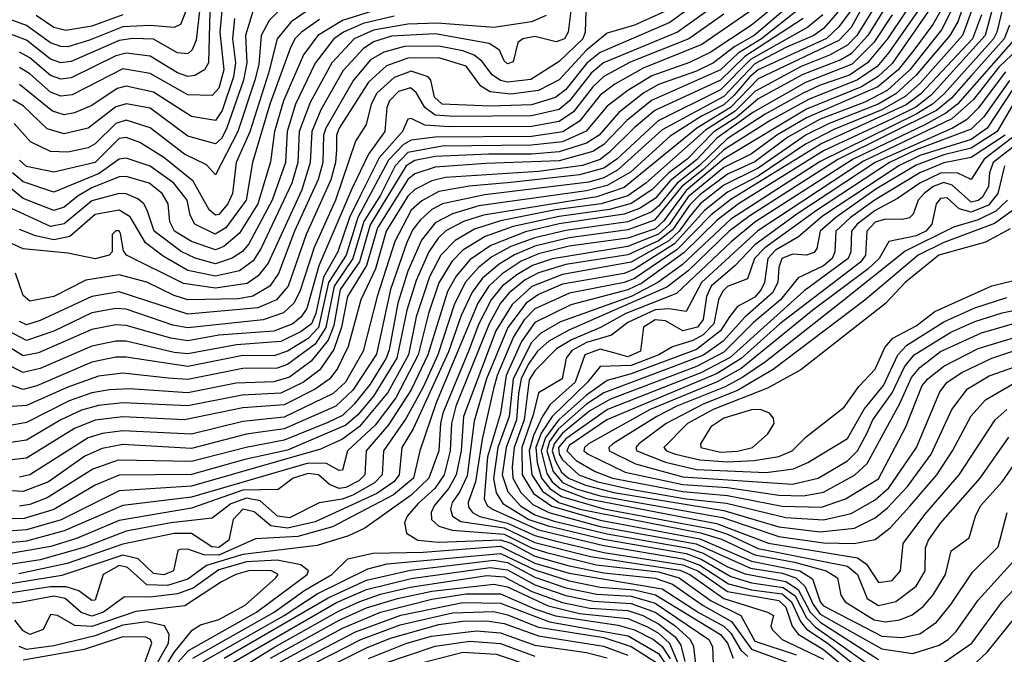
# Model space of a CAD drawing. Extents: x 501367 to 657802, y 482273 to 547541.
# Tile 349 of 656: x 601725 to 604591, y 511062 to 512911. Entities that reach past the tile are written whole.
import ezdxf

# ---------------------------------------------------------------- set-up
doc = ezdxf.new("R2010")
doc.units = 0

msp = doc.modelspace()

# ---------------------------------------------------------------- linework, layer by layer
at = {"layer": '0CON20XD'}
for points in [[(602243.5, 513025), (602193, 512897), (602175, 512888.5), (602105, 512894.4), (602025, 512890.4), (601928.6, 512851.4), (601865, 512832.2), (601845, 512832.8), (601815, 512844), (601745, 512894.5), (601665, 512923.4)], [(603743.7, 512996.3), (603617.4, 512902.6), (603415, 512815.8), (603375.9, 512784.1), (603315, 512708.1), (603285, 512684.5), (603215, 512662.7), (603095, 512659.6), (602955, 512664.7), (602932.3, 512685), (602921.6, 512735), (602914.6, 512744.6), (602865, 512761.2), (602815, 512742.8), (602765, 512696.9), (602748.2, 512665), (602733.8, 512606.2), (602703.1, 512556.9), (602644.9, 512385.1), (602582.8, 512247.2), (602541.1, 512118.9), (602522.8, 512085), (602493.2, 512056.8), (602433.6, 512036.4), (602215, 512013.8), (602171.2, 512021.2), (602035, 512067.3), (602005, 512069.9), (601935, 512056.8), (601825, 512003.5), (601745, 511976), (601675, 512013.6)], [(603775, 512971.8), (603639.5, 512875), (603424.3, 512785), (603388.6, 512755), (603325.7, 512674.3), (603295, 512649.3), (603215, 512631.1), (602988.8, 512628.8), (602935, 512633.4), (602904.8, 512654.8), (602879, 512699), (602862.9, 512712.9), (602827.9, 512702.1), (602802.1, 512675), (602793.6, 512655), (602788, 512585), (602740.7, 512519.3), (602692.1, 512417.9), (602596.4, 512193.6), (602560.7, 512069.3), (602544.5, 512045.5), (602520.3, 512025), (602465, 512004), (602305, 511992.3), (602215, 511975.5), (602165, 511983.5), (602035, 512020.2), (602005, 512022), (601935, 512008.1), (601779.8, 511940.2), (601735, 511932.3), (601616.5, 512005)], [(603985, 512969.5), (603863.4, 512865), (603806.9, 512833.1), (603745, 512785.6), (603695, 512761.3), (603585, 512722.3), (603542.3, 512697.7), (603468.9, 512641.1), (603412.2, 512575), (603375, 512551.1), (603295, 512526.4), (603215, 512519.5), (603090.9, 512519.1), (602935, 512512.6), (602875, 512500.8), (602850.6, 512485), (602745, 512313.2), (602714.5, 512205.5), (602657.8, 512125), (602639.5, 512020.5), (602622.7, 511977.3), (602573.4, 511916.6), (602510.7, 511869.3), (602465, 511855.8), (602355, 511852.6), (602215, 511824.1), (602045, 511836), (601986.8, 511833.2), (601935, 511824.1), (601869.6, 511800.4), (601745, 511737.9), (601665, 511722.9)], [(603894.5, 512965.5), (603711, 512839), (603540.4, 512769.6), (603457.2, 512722.8), (603415, 512690.7), (603354.9, 512615), (603306, 512584), (603215, 512570.5), (602935, 512569.3), (602865, 512559.7), (602842.3, 512547.7), (602798.6, 512501.4), (602709.6, 512335), (602675.4, 512225), (602624.3, 512145), (602595, 512014.5), (602565, 511982.2), (602505, 511945.6), (602465, 511932.3), (602375, 511932.7), (602215, 511900.5), (602035, 511928.1), (602005, 511927.9), (601935, 511913.1), (601775, 511844.2), (601735, 511833.9), (601665, 511857.7)], [(603959.5, 512980.5), (603855, 512895.3), (603735, 512815.6), (603675, 512786), (603565, 512747.3), (603495, 512704.9), (603435, 512659.6), (603373.9, 512586.1), (603305, 512555.1), (603215.1, 512545.1), (602955, 512542.4), (602855, 512524.1), (602817.8, 512485), (602775, 512399.9), (602726.8, 512323.2), (602695.1, 512215.1), (602640.5, 512135), (602616.1, 512013.9), (602585, 511965.7), (602505, 511906.3), (602475, 511895.9), (602375, 511894.5), (602215, 511862.6), (602157.1, 511867.1), (602025, 511881.7), (601955, 511872.1), (601865, 511840.6), (601745, 511787.4), (601675, 511782.1)], [(602785, 512946.3), (602665, 512908.8), (602593.4, 512865), (602551.5, 512808.5), (602492.9, 512675), (602467.3, 512585), (602455, 512496.5), (602418.6, 512375), (602365, 512288.8), (602319.9, 512250.1), (602295, 512240.9), (602225, 512264.9), (602176.2, 512295), (602162.4, 512322.4), (602157.3, 512375), (602140.3, 512405), (602102.5, 512435), (602035, 512454.6), (602015, 512452.9), (601935, 512421.4), (601895, 512398), (601855, 512364.6), (601825, 512355.4), (601735, 512390.5), (601627.7, 512477.7)], [(604106.6, 512933.4), (604064.8, 512885.2), (604036.3, 512865), (603955, 512830.5), (603865, 512782.7), (603775, 512687.3), (603595, 512590.1), (603465, 512472.9), (603425, 512450.7), (603381.8, 512438.2), (603078.8, 512401.2), (602955.7, 512374.3), (602925, 512357.9), (602891.6, 512328.4), (602870, 512300), (602852, 512262), (602805, 512125.3), (602763.4, 511936.6), (602695, 511831.5), (602645, 511785.3), (602495, 511719.4), (602385, 511704.1), (602225, 511662.1), (602025, 511673.3), (601965, 511661.9), (601915, 511640), (601809.1, 511565), (601735, 511536.4), (601651, 511541)], [(604410.3, 512945), (604383, 512897), (604327.3, 512822.7), (604282.5, 512765), (604222.6, 512715), (604015, 512625.6), (603928.6, 512575), (603855, 512520), (603775, 512480.3), (603671.4, 512395), (603615.5, 512314.5), (603585, 512286.2), (603495, 512250.1), (603275.7, 512214.3), (603217.4, 512195), (603172, 512168), (603129.7, 512135), (603097.5, 512095), (603062.1, 512025), (603031.8, 511945), (602957.3, 511765), (602949.8, 511735), (602945.4, 511655), (602915.7, 511575), (602865, 511525.7), (602729.8, 511430.2), (602682.6, 511407.4), (602591.1, 511378.9), (602375, 511353.3), (602269.3, 511320.7), (602215, 511280.9), (602155, 511262.5), (602095, 511265.1), (602038.6, 511315), (602015, 511320.7), (601968.2, 511295), (601945, 511220.5), (601935, 511218.7), (601897.5, 511247.5), (601860.8, 511259.2), (601815, 511258.6), (601655, 511234.7)], [(604243, 512945), (604194.1, 512865), (604145, 512811.9), (604115.5, 512794.5), (604005, 512751), (603875, 512680.5), (603812.9, 512627.1), (603745.7, 512584.3), (603667.8, 512505), (603614.6, 512465.4), (603565, 512415), (603505, 512375.6), (603441.6, 512358.4), (603295, 512337.7), (603161.5, 512308.5), (603080.4, 512279.6), (603015, 512240), (602983, 512207), (602945, 512144.8), (602914.7, 512055.3), (602885.1, 511935), (602819.6, 511809.6), (602759.9, 511730.1), (602679, 511655), (602665, 511599.2), (602655, 511597.5), (602618.1, 511618.1), (602565, 511619), (602225, 511520.2), (602025, 511496.2), (601855, 511421.9), (601745, 511391.5), (601655, 511383.2)], [(604183.2, 512956.8), (604145, 512888.1), (604109.4, 512850.6), (603875, 512738.5), (603794.3, 512655.7), (603696.1, 512595), (603485, 512422.1), (603405.1, 512394.9), (603075, 512341.6), (603017.1, 512322.9), (602966, 512296), (602943.4, 512275), (602916.1, 512235), (602879.2, 512150.8), (602852.3, 512065), (602822.6, 511925), (602755, 511814.7), (602709.7, 511760.3), (602675, 511729.7), (602505, 511657), (602380.2, 511629.8), (602225, 511585.8), (602015, 511584), (601945, 511554.6), (601825, 511484.5), (601737.8, 511457.8), (601665, 511456.9)], [(604001.9, 512948.1), (603884.8, 512855), (603816.5, 512813.5), (603765, 512765.2), (603564.3, 512675.7), (603492.4, 512617.6), (603425, 512547.2), (603393.2, 512526.8), (603295, 512500.2), (603081.7, 512491.7), (602935, 512481), (602875, 512461.6), (602855, 512445.6), (602766.6, 512305), (602735.1, 512194.9), (602678.9, 512105), (602662.1, 512015), (602639.4, 511950.6), (602598.5, 511891.5), (602551.2, 511855), (602485, 511822.7), (602372.9, 511817), (602215, 511785.7), (602025, 511795.1), (601955, 511787.6), (601905, 511773.2), (601844.6, 511745.4), (601745, 511685.9), (601665, 511674.2)], [(603330.1, 512945), (603321.4, 512875), (603310.8, 512855), (603286.3, 512846.3), (603225, 512861.7), (603190, 512855), (603175.6, 512845), (603161.7, 512788.3), (603145, 512782.6), (603135, 512791.1), (603121.9, 512821.9), (603092, 512842), (602935, 512869.4), (602807.5, 512862.6), (602755, 512846.3), (602725, 512826.6), (602666.6, 512763.4), (602601.6, 512648.4), (602575.1, 512585), (602570.9, 512495), (602546.6, 512415), (602448.2, 512201.8), (602419.8, 512165), (602387.4, 512142.6), (602295, 512128.9), (602202.3, 512142.3), (602036.6, 512225), (602027.8, 512237.8), (602018.3, 512288.3), (602015, 512295.9), (602005, 512296.4), (601994.3, 512285), (601994.3, 512235), (601985.7, 512225), (601945, 512214.1), (601865, 512230.6), (601735, 512243.6), (601665, 512275.1)], [(604304.6, 512935), (604251.5, 512855), (604192.5, 512785), (604140.5, 512749.5), (604055, 512720.8), (604003.6, 512696.4), (603895, 512636.2), (603784, 512564), (603703.6, 512486.4), (603638.5, 512435), (603585, 512367.7), (603565, 512350.9), (603495, 512322.5), (603315, 512297.4), (603224.2, 512275.8), (603155, 512249.9), (603099.4, 512220.6), (603060.6, 512189.4), (603022, 512145), (602989.6, 512080.4), (602941.9, 511935), (602899.4, 511840.6), (602849.7, 511750.3), (602784.4, 511655), (602780.6, 511585), (602758.4, 511561.6), (602695, 511525.8), (602664.3, 511514.3), (602596.7, 511503.3), (602510.5, 511459.5), (602476.1, 511465), (602425, 511509), (602385, 511517.3), (602339.6, 511500.4), (602285, 511458.7), (602165, 511445.4), (602035, 511421.5), (601915, 511374.4), (601785, 511338), (601665, 511318.6)], [(602249.1, 512945), (602238.5, 512851.5), (602227.2, 512822.8), (602215, 512811.3), (602185, 512814.5), (602115, 512854.1), (602055, 512856.5), (602015, 512850.6), (601875, 512789.7), (601845, 512785.1), (601815, 512796.1), (601745, 512851.1), (601675, 512877.9)], [(604376.6, 512945), (604265, 512783.3), (604224.3, 512745.7), (604175, 512715.9), (604015, 512650.1), (603775, 512506), (603665, 512413.7), (603600.3, 512325), (603575, 512302), (603495, 512274.2), (603325, 512250.9), (603235, 512228.9), (603185, 512207.3), (603129.5, 512170.5), (603090.9, 512135), (603059.1, 512085), (602937.7, 511795), (602889.5, 511655), (602871.5, 511575), (602813.4, 511526.6), (602635.9, 511434.1), (602534.7, 511405.3), (602411.4, 511398.6), (602305, 511351.2), (602261.7, 511351.7), (602215, 511368.2), (602192.4, 511367.6), (602185.6, 511364.4), (602172.8, 511305), (602145, 511294), (602115, 511297.6), (602070, 511340), (602025, 511351.2), (601848.2, 511291.8), (601675, 511263.3)], [(602404.2, 512935), (602382.5, 512865), (602386.3, 512785), (602376.6, 512735), (602327.3, 512592.7), (602312.3, 512565), (602295, 512549.6), (602215, 512571.8), (602105, 512653.2), (602035.8, 512665.8), (602005, 512657.1), (601925, 512595.2), (601855, 512578.4), (601805, 512592.9), (601735, 512660.3), (601705, 512677.4)], [(602481.5, 512938.5), (602451.5, 512908.5), (602428.1, 512865), (602420.9, 512780.9), (602409.7, 512735), (602359.8, 512585), (602295, 512459.2), (602268.6, 512488.6), (602205, 512519.1), (602105, 512596.3), (602035, 512618.1), (602005, 512608.5), (601945, 512549.1), (601925, 512537.4), (601865, 512524.9), (601815, 512527.3), (601756.4, 512555), (601708.7, 512608.7)], [(603372.9, 512935), (603371.4, 512875), (603364, 512855), (603295, 512788.8), (603213.2, 512736.8), (603145, 512729.2), (603125, 512733.9), (603100.5, 512750.5), (603070.5, 512790.5), (603047.9, 512807.9), (603015, 512820.6), (602945, 512834.4), (602845, 512833.4), (602785, 512816.6), (602746.2, 512793.8), (602696.8, 512735), (602615.9, 512595), (602609.9, 512575), (602607.5, 512495), (602594.2, 512445.8), (602525.3, 512295), (602478.3, 512171.7), (602453.2, 512135), (602404, 512106), (602362.1, 512097.9), (602215, 512095.3), (602175, 512107.4), (602095, 512146.1), (602015, 512168.2), (601918.2, 512151.8), (601825, 512104.8), (601755, 512091.2), (601735, 512107.8), (601713, 512173)], [(604338.9, 512935), (604254.9, 512815), (604220.9, 512775), (604164, 512736), (604021.1, 512678.9), (603911.6, 512618.4), (603775, 512531.9), (603715, 512474.2), (603652.3, 512425), (603573.1, 512326.9), (603495, 512298.4), (603325, 512275.4), (603225, 512250.9), (603165, 512225.9), (603120.9, 512199.1), (603072.3, 512157.7), (603042.3, 512117.7), (603010.7, 512049.3), (602973.8, 511943.8), (602870.7, 511719.3), (602837.6, 511665), (602830.1, 511585), (602814.6, 511565), (602765, 511531), (602585, 511448.5), (602505, 511429.3), (602456.4, 511436.4), (602407.7, 511477.7), (602375, 511484.7), (602346.9, 511455), (602334.4, 511395), (602305, 511373), (602284.2, 511375), (602225, 511414.7), (602175, 511414.7), (602025, 511382.9), (601863, 511327), (601723.2, 511296.8)], [(602313.3, 512936.7), (602307.5, 512875), (602319.8, 512765), (602305, 512711.2), (602285, 512690.4), (602215, 512692.4), (602105, 512754.1), (602025, 512768), (601877.8, 512692.2), (601845, 512688.6), (601815, 512700.4), (601755, 512753.5), (601725, 512771.6)], [(604142.4, 512935), (604109.4, 512890.6), (604073.7, 512856.3), (603875, 512764.9), (603850.1, 512745), (603805, 512690.9), (603775, 512663.4), (603710, 512630), (603618.7, 512571.4), (603503.3, 512466.7), (603435, 512427.8), (603375, 512412.7), (603061.7, 512368.4), (602985, 512345.8), (602935, 512319.7), (602895, 512268.9), (602855, 512178.4), (602826, 512085), (602801, 511949), (602791.5, 511925), (602745, 511849.7), (602699.2, 511790.8), (602665, 511758.4), (602622.1, 511737.9), (602495, 511685.8), (602384.9, 511665.1), (602225, 511623.6), (602011.8, 511628.2), (601938.3, 511601.7), (601805, 511517.8), (601755, 511498.9), (601725, 511494.3)], [(603603.4, 512935), (603515, 512894.9), (603435, 512871.6), (603375, 512822.7), (603295, 512735.9), (603235.6, 512704.4), (603155, 512693.9), (603095, 512700.7), (603067.3, 512717.3), (603025, 512776), (602945, 512799.5), (602855, 512799), (602793.2, 512776.8), (602740.5, 512729.5), (602655.4, 512595), (602647.8, 512575), (602646.9, 512533.1), (602644.9, 512494.9), (602630.9, 512445), (602559.1, 512285), (602506.8, 512135), (602473, 512095), (602418.6, 512071.4), (602215, 512053.5), (602015, 512118.4), (601935, 512104.6), (601785, 512034.3), (601745, 512022.2), (601725, 512032.1)], [(602278.5, 512935), (602274.4, 512785), (602263.2, 512765), (602235, 512748.1), (602215, 512746), (602185, 512756.4), (602105, 512804.9), (602035, 512813.2), (602005, 512805.9), (601875, 512742.1), (601845, 512737.7), (601815, 512748.2), (601755, 512799.7), (601725, 512816)], [(602558.7, 512935), (602515.2, 512904.8), (602474.2, 512855), (602449.4, 512755), (602395.3, 512584.7), (602355.8, 512495), (602344.4, 512405), (602331.3, 512375), (602305, 512343.6), (602295, 512341.7), (602277, 512356.9), (602230.3, 512440.3), (602145, 512509.9), (602075, 512553.4), (602035, 512568.1), (602015.2, 512565.2), (601945, 512495.3), (601825, 512467.2), (601745, 512483.8), (601725, 512501.7)], [(604440.6, 512945), (604408.1, 512881.9), (604316.2, 512765), (604249.8, 512705), (604185, 512670.8), (604055, 512621), (603961.3, 512568.7), (603865, 512497.2), (603785, 512461.3), (603705, 512400.8), (603675, 512370.4), (603625, 512298.5), (603585, 512266.6), (603495, 512225.9), (603315, 512197.6), (603235, 512173.2), (603196.8, 512153.2), (603149.6, 512115), (603124.9, 512085), (603091.3, 512025), (602994.8, 511785), (602981.9, 511735), (602978.5, 511655), (602960.8, 511585), (602933.2, 511545), (602885, 511501.7), (602853, 511465), (602845.2, 511445), (602850.9, 511415), (602884.4, 511395), (602945, 511388.9), (603125, 511396.2), (603155, 511386.4), (603225, 511348.2), (603325, 511319.8), (603425, 511299.2), (603575, 511283.8), (603625, 511266.6), (603714.5, 511204.5), (603797.5, 511157.5), (603855, 511077.4), (604025.4, 511015)], [(604469.5, 512945), (604455.5, 512904.5), (604432.3, 512865), (604335, 512749.2), (604275.1, 512695), (604223.9, 512665), (604081.3, 512608.7), (604014.7, 512575.3), (603875, 512478.9), (603775, 512428.6), (603706.2, 512375), (603675, 512336.6), (603644.5, 512295), (603615, 512267.1), (603505, 512204.5), (603305, 512168.4), (603216, 512134), (603158.3, 512081.8), (603111.6, 512005), (603016.7, 511755), (603010.5, 511655), (602996.1, 511585), (602974.1, 511545.9), (602932, 511495), (602923.3, 511475), (602923.4, 511455), (602945.6, 511435.6), (602983.6, 511423.6), (603135, 511412.7), (603215, 511372.4), (603258.8, 511358.8), (603403.3, 511323.3), (603585, 511303), (603644.9, 511284.9), (603737.9, 511217.9), (603823.8, 511175), (603865, 511100.3), (603985, 511060.7)], [(604498.8, 512945), (604469.4, 512865), (604345.2, 512724.8), (604302.6, 512687.4), (604235, 512648.6), (604095, 512591.4), (604012, 512548), (603875, 512455.5), (603785, 512408.5), (603718.2, 512355), (603631.6, 512258.4), (603515, 512183.9), (603485, 512172), (603305, 512140.2), (603235, 512110.4), (603199.7, 512085), (603145.8, 512014.2), (603084.4, 511865), (603048.3, 511741.7), (603027.5, 511582.5), (603005.8, 511534.2), (602984.2, 511505), (602979.6, 511485), (602985.2, 511465), (603009.4, 511449.4), (603135, 511430.5), (603225, 511388.2), (603387, 511347), (603647.1, 511307.1), (603676, 511295), (603774.4, 511224.4), (603901.5, 511185), (603919.1, 511175), (603912, 511145), (603915.9, 511135), (603944.8, 511105), (604065, 511048.5)], [(604556.8, 512945), (604535.8, 512865), (604378.6, 512691.4), (604333.3, 512656.7), (604265, 512622.2), (604065, 512528.9), (603817.4, 512375), (603755, 512326.9), (603658.3, 512231.7), (603536.4, 512143.6), (603495, 512123.9), (603329.4, 512080.6), (603225, 512029.3), (603186, 511974), (603141.4, 511875), (603125, 511764), (603087.3, 511637.3), (603077.6, 511515), (603085.9, 511495.9), (603103.7, 511483.7), (603235, 511424.8), (603425, 511378.8), (603655, 511340.7), (603705, 511321.7), (603787.9, 511267.9), (603855, 511250.4), (603945, 511238.1), (603972, 511215), (603997.8, 511157.8), (604015.2, 511135.2), (604075.4, 511095.4), (604224.9, 510974.9)], [(604586, 512944), (604569.8, 512875), (604559.6, 512855), (604416.4, 512695), (604382.3, 512665), (604334.5, 512635.5), (604055, 512497.7), (603795, 512330.1), (603653, 512197), (603583.1, 512145), (603505.1, 512105), (603299.3, 512030.7), (603242, 511998), (603215, 511971), (603161.8, 511865), (603150.3, 511755), (603117.4, 511665), (603104.1, 511574.1), (603112.4, 511532.4), (603131.7, 511501.6), (603206.9, 511455), (603263.9, 511436.1), (603425, 511397.3), (603665, 511355.7), (603709.2, 511339.2), (603795, 511288.7), (603855, 511270.7), (603947.2, 511257.2), (603982.3, 511232.3), (604015, 511168.3), (604041.7, 511141.7), (604225, 511012.6)], [(604211.1, 512945), (604162, 512865), (604135, 512836.9), (604082.5, 512807.5), (603999.7, 512775)], [(604005.2, 512914.8), (603835.7, 512804.3), (603765, 512735.2), (603573.9, 512646.1), (603513.5, 512596.5), (603442.4, 512525), (603415, 512504), (603363.8, 512486.2), (603235, 512469.2), (602965, 512450.9), (602925, 512441.4), (602875, 512416.7), (602855, 512396.9), (602792.2, 512295), (602760.4, 512185), (602718.3, 512095), (602681.4, 511958.6), (602650.4, 511895), (602628, 511865), (602585.5, 511835), (602495, 511788.8), (602375, 511780), (602204.9, 511745.1), (602025, 511754.1), (601945, 511744.5), (601885, 511719.8), (601745, 511634.1), (601665, 511625.1)], [(603775, 512927.3), (603673.1, 512855), (603502.6, 512787.4), (603425, 512745.7), (603393.5, 512715), (603337.4, 512642.6), (603295, 512614.2), (603215, 512599.5), (602975, 512599.3), (602904.1, 512604.1), (602865, 512623.2), (602855, 512621.1), (602839, 512585), (602771.7, 512508.3), (602715, 512396.4), (602685.2, 512334.8), (602651.7, 512235), (602609.2, 512160.8), (602587.1, 512055), (602575, 512025.1), (602545, 512002.3), (602485, 511973.1), (602356.1, 511963.9), (602215, 511937.5), (602175, 511941.6), (602035, 511974.2), (602005, 511974.9), (601935, 511959.9), (601785, 511895.1), (601735, 511883.3), (601675, 511913.3)], [(602815, 512921.2), (602725, 512900.3), (602667.8, 512875), (602639.4, 512855), (602585, 512784), (602528.1, 512665), (602503.5, 512585), (602498.8, 512495), (602459.7, 512385), (602392, 512258), (602374.2, 512235.7), (602344.1, 512215.9), (602295, 512200.3), (602236.2, 512216.2), (602195, 512236), (602116.8, 512295), (602095.9, 512355.9), (602086.9, 512375), (602069.5, 512389.5), (602035, 512403.5), (602014.9, 512404.9), (601935, 512383.4), (601855, 512316.1), (601815, 512308.5), (601701.5, 512361.5)], [(602598.2, 512911.8), (602545.1, 512874.9), (602526.5, 512855), (602512.5, 512827.5), (602453.3, 512665), (602402.4, 512495), (602384, 512385), (602325.7, 512305), (602294, 512286), (602235, 512315.8), (602221.4, 512341.4), (602212.6, 512385), (602173.6, 512435), (602105, 512483.9), (602035, 512507.8), (602015, 512504.3), (601956.7, 512463.3), (601825, 512408.3), (601735, 512438.5), (601704.5, 512464.5)], [(604063.1, 512925), (604019.7, 512889.7), (603851.9, 512795), (603765, 512706.7), (603583.3, 512616.7), (603462.9, 512505), (603425, 512479), (603355, 512458.7), (603155, 512437), (603033.5, 512426.5), (602945, 512410.5), (602896.2, 512383.8), (602865, 512356), (602816.7, 512265), (602765.8, 512105), (602725.1, 511945), (602673.4, 511855), (602637.5, 511822.5), (602495, 511753.5), (602375, 511740.8), (602225, 511704), (602025, 511713.3), (601965, 511705.3), (601925, 511693.1), (601755, 511585.6), (601725, 511578.4)], [(603257.2, 512922.8), (603215.1, 512904.9), (603105, 512888.1), (602940.6, 512900.6), (602855, 512897.8), (602755, 512880.4), (602699, 512855), (602633.5, 512785), (602570.4, 512669.7), (602538.8, 512585), (602534.9, 512495), (602516.9, 512435), (602428.4, 512245), (602405, 512208.7), (602365, 512179.4), (602295, 512164), (602215, 512180.8), (602142.5, 512222.5), (602091.4, 512261.4), (602046.8, 512336.8), (602015, 512356.5), (601945, 512343.9), (601871, 512279), (601825, 512269.6), (601771.3, 512281.3), (601725, 512299.5)], [(602350.6, 512915), (602344.7, 512855.3), (602353.3, 512785), (602347.3, 512745), (602315, 512646.8), (602295, 512617), (602225, 512628.9), (602115, 512699.9), (602035, 512717.2), (602009, 512711), (601935, 512661.2), (601885, 512639.3), (601855, 512633.7), (601820.3, 512645), (601725, 512722.3)], [(602025, 512925.6), (601935, 512892), (601859.5, 512879.5), (601825, 512888.5), (601772.8, 512922.8)], [(604265.1, 512925), (604211.4, 512845), (604148.4, 512781.6), (604012.1, 512727.9), (603859.4, 512640.6), (603753.9, 512566.1), (603695, 512502.6), (603618.8, 512441.2), (603575, 512389.9), (603528.9, 512361.1), (603485, 512344.5), (603295, 512316.1), (603197, 512293), (603096.7, 512253.3), (603035, 512211.3), (602995.9, 512164.1), (602970.7, 512119.3), (602913.4, 511935), (602865, 511832.3), (602799.1, 511730.9), (602734.1, 511655), (602729.6, 511585), (602712.5, 511567.5)], [(604524.5, 512925), (604498.1, 512855), (604394.9, 512745), (604348.6, 512695), (604305, 512663.1), (604059.6, 512550.4), (603795, 512387.4), (603737.9, 512342.1), (603638.9, 512241.1), (603515, 512157.1), (603485, 512145.7), (603325.3, 512114.7), (603225, 512068.5), (603193.5, 512036.5), (603162.9, 511987.1), (603115.3, 511875), (603104.6, 511835.4), (603071.2, 511688.8), (603051.5, 511565), (603030.6, 511505), (603031.4, 511491.4), (603043.3, 511475), (603064.1, 511464.1), (603145, 511444.8), (603225, 511408.1), (603282.8, 511392.8), (603425, 511359.3), (603655, 511323.1), (603698.9, 511305), (603785, 511244.9), (603935, 511219.5), (603955, 511200), (603974, 511144), (603990.7, 511120.7), (604065, 511076), (604150, 511005)], [(604606.5, 512895), (604590.4, 512855), (604493.7, 512746.3), (604437.7, 512682.3), (604393.3, 512646.7), (604106.6, 512503.4), (603850.1, 512340.1), (603790, 512295), (603670.7, 512179.3), (603608.4, 512131.6), (603323.2, 512006.8), (603265.8, 511974.1), (603232.2, 511945), (603205, 511907), (603185.2, 511865), (603177.5, 511822.5), (603171.2, 511745), (603141.2, 511665), (603129.9, 511585), (603145.6, 511535.6), (603182.6, 511495), (603225, 511469.1), (603280.5, 511450.6), (603435, 511413.3), (603671.7, 511371.7), (603715, 511356.7), (603785, 511317), (603836.7, 511296.7), (603955, 511274.8), (603991, 511251), (604026, 511185), (604055, 511155.7), (604225, 511047.5)], [(604630.7, 512865), (604454.8, 512665.2), (604421.2, 512638.8), (604360.1, 512605), (604151.6, 512505), (603865, 512321), (603796.1, 512263.9), (603637, 512113), (603489.3, 512055), (603416.1, 512013.9), (603331.3, 511978.7), (603288, 511952), (603225, 511887.9), (603208.3, 511861.7), (603193.7, 511745), (603164.2, 511665), (603158.8, 511608.8), (603160.2, 511575), (603183.6, 511533.6), (603219.1, 511499.1), (603265.6, 511475.6), (603415, 511435.1), (603693.9, 511383.9), (603852.8, 511312.8), (603945, 511298.4), (603983.9, 511285), (604010.8, 511260.8), (604035, 511207), (604055, 511179.5), (604235, 511078), (604325.1, 511064.9), (604401.4, 511088.6), (604427.7, 511105), (604450.8, 511129.2), (604515, 511220.2), (604646.3, 511365)], [(604651.1, 512845), (604575, 512772.9), (604501.8, 512678.2), (604437.9, 512622.1), (604181.3, 512498.7), (603873.6, 512296.4), (603709.6, 512145), (603665, 512061.3), (603615, 512068.6), (603575, 512066.2), (603495, 512029), (603447.8, 511992.2), (603375, 511970.3), (603332.4, 511947.6), (603316.3, 511925), (603304.1, 511865), (603235, 511824.1), (603220, 511760), (603186.9, 511665), (603187.9, 511585), (603221.1, 511531.1), (603273.7, 511493.7), (603415, 511452.6), (603705, 511398.9), (603855, 511333.9), (603996.2, 511305), (604032.6, 511282.6), (604055, 511215.2), (604065, 511203.4), (604235, 511114.7), (604295, 511111), (604345, 511122), (604393.8, 511156.2), (604435, 511207.4), (604498.5, 511301.5), (604573.5, 511375), (604599.7, 511475)], [(603999.7, 512775), (603865, 512702.2), (603807.6, 512645), (603721, 512589), (603547.6, 512435), (603495, 512398.3), (603418.1, 512375), (603285, 512357.4), (603124.7, 512325.3), (603048.7, 512301.3), (602992.3, 512267.7), (602950.9, 512225), (602918, 512162), (602879.3, 512045), (602856.9, 511935), (602796.6, 511825), (602714.4, 511725.6), (602665, 511689.2), (602600.4, 511659.6), (602225, 511551.7), (602015, 511539), (601845.7, 511454.3), (601744.9, 511424.9), (601665, 511419.2)], [(604595, 512759), (604515, 512652.9), (604481, 512619), (604440.1, 512595), (604215, 512494.9), (603987.7, 512345), (603864.7, 512255.3), (603806.4, 512193.6), (603737.8, 512135), (603724.4, 512105), (603715, 512037.5), (603698.3, 512015), (603655, 512005.1), (603605, 512033.6), (603575, 512036.8), (603540.5, 512015), (603532.2, 511945), (603495, 511928.8), (603455, 511940.6), (603415, 511951.5), (603370.3, 511935), (603342.2, 511855), (603269.7, 511790.3), (603245.8, 511754.2), (603220.5, 511699.5), (603207.7, 511655), (603216.3, 511585), (603247.1, 511537.1), (603294.5, 511505), (603355.4, 511485.4), (603706.6, 511416.6), (603767.5, 511397.5), (603865, 511352.1), (603980.6, 511330.6), (604072.5, 511305), (604105.2, 511285), (604115.4, 511234.6), (604127.8, 511215), (604212.3, 511162.3), (604245, 511156.7), (604287.4, 511162.6), (604322.9, 511177.1), (604355, 511201.2), (604384.1, 511235.9), (604420, 511295), (604436.6, 511363.4), (604488.4, 511401.6), (604506.9, 511465), (604522.1, 511495), (604585.3, 511564.7), (604654.5, 511665.5)], [(604605.8, 512734.2), (604531.5, 512628.5), (604495, 512591.7), (604335, 512531.5), (604257.3, 512495), (604044.3, 512355), (603893.7, 512246.3), (603864.3, 512215), (603843.5, 512156.5), (603785, 512133.5), (603770.8, 512119.2), (603759.7, 512095), (603745.4, 512025), (603715, 511993.3), (603685, 511976.2), (603625, 511957.9), (603585.9, 511935), (603505, 511904), (603415, 511900.9), (603378, 511855), (603275, 511755.1), (603243.4, 511706.6), (603228, 511665), (603231.4, 511621.4), (603243.9, 511575), (603268.3, 511545), (603301.9, 511521.9), (603425, 511485.8), (603737.5, 511427.5), (603785, 511412.2), (603875, 511370.6), (604135, 511319.2), (604163.6, 511295), (604192.4, 511225), (604225, 511204.6), (604275, 511216.1), (604335, 511260.4), (604360.3, 511305), (604362.1, 511372.1), (604370.8, 511395), (604405, 511444.8), (604520.4, 511575), (604604, 511695)], [(604618, 512712), (604541.4, 512595), (604495, 512562.2), (604345.4, 512515), (604284, 512485), (604061.6, 512338.4), (603991.6, 512278.4), (603925, 512239.6), (603902.5, 512215), (603892.9, 512145), (603883.5, 512125), (603865, 512102.6), (603814.2, 512075.8), (603791.6, 512045), (603765.3, 512004.7), (603695, 511950), (603505, 511879.3), (603435, 511860.4), (603375, 511817.6), (603294.5, 511745.5), (603256, 511694), (603243.4, 511655), (603259.3, 511589.3), (603274.9, 511565), (603297.9, 511545), (603375, 511516.1), (603753.5, 511443.5), (603905, 511386.2), (604069.3, 511359.3), (604163.6, 511343.6), (604190, 511325), (604225, 511271.6), (604265, 511277.6), (604289.1, 511305), (604296.4, 511385), (604360.2, 511469.8), (604459.5, 511585), (604564.8, 511745), (604598.3, 511775)], [(604637.8, 512702.2), (604570.5, 512585), (604495, 512536.6), (604415, 512517.8), (604335, 512487.1), (604217.2, 512417.2), (604100.3, 512335), (604055.6, 512295), (604045.2, 512244.8), (604037.4, 512232.6), (604015.1, 512224.9), (603975, 512227.6), (603944, 512215), (603935, 512189.4), (603931.7, 512145), (603916.3, 512115), (603835.7, 512044.3), (603772.4, 511975), (603715.9, 511934.1), (603629.4, 511900.6), (603425, 511823.8), (603375, 511790.7), (603292.1, 511717.9), (603267.6, 511682.4), (603259.4, 511655), (603277.8, 511595), (603305, 511562.5), (603345, 511544), (603415, 511524), (603770.7, 511460.7), (603934.9, 511405.1), (604065, 511387), (604154.5, 511385.5), (604215, 511397.2), (604259.2, 511430.8), (604316.4, 511493.6), (604395.2, 511585), (604440.8, 511655), (604495, 511756.8), (604536, 511804), (604624.7, 511855.3)], [(604594, 512575), (604495, 512509.9), (604415, 512494.3), (604345, 512464.8), (604215, 512386.3), (604143.6, 512335), (604100.3, 512295), (604098.1, 512235), (604090, 512215), (604065, 512193.8), (603991, 512159), (603939.3, 512095), (603860.9, 512029.1), (603775, 511942.7), (603695, 511900.6), (603445, 511805.1), (603385, 511771.6), (603305, 511706.8), (603280.5, 511675), (603275.5, 511655), (603285, 511625), (603302.5, 511592.5), (603322.9, 511575), (603372.3, 511555), (603455, 511533.4), (603775, 511481.6), (603935, 511434), (604055, 511419.4), (604155, 511430.2), (604215, 511460), (604251.3, 511488.7), (604309.1, 511550.9), (604377.8, 511645), (604438.8, 511775), (604484.3, 511835.7), (604546.9, 511873.1), (604751.8, 511945)], [(604623.8, 512575), (604532.3, 512505), (604495, 512445.4), (604453.5, 512465), (604405, 512463.6), (604345.1, 512435), (604280.3, 512389.7), (604215, 512355.5), (604162.9, 512315), (604146.4, 512295), (604144.4, 512235), (604136.5, 512215), (604008.9, 512121.1), (603792.8, 511927.2), (603707.4, 511882.6), (603435.8, 511775), (603315, 511690.5), (603293.5, 511665), (603295, 511645), (603305, 511628.4), (603353.1, 511585), (603407.8, 511565), (603503, 511543), (603665, 511515.2), (603782.5, 511502.5), (603955, 511460.9), (604065, 511454.4), (604145, 511472.7), (604215, 511512.8), (604255, 511546.9), (604335.7, 511665), (604403, 511827), (604424.9, 511855.1), (604467.2, 511882.8), (604555, 511925.1), (604660, 511960)], [(604640.8, 512559.2), (604558.6, 512495), (604548.1, 512465), (604545, 512424.7), (604526.5, 512393.5), (604515, 512383.9), (604495, 512379.6), (604439.2, 512429.2), (604415, 512436.5), (604384.5, 512425), (604358.1, 512405), (604340.3, 512385), (604325.8, 512345), (604315, 512334.2), (604295, 512328.8), (604245, 512329.7), (604215, 512320.8), (604190.9, 512295), (604187.1, 512225), (604172.2, 512205), (603938.2, 512025), (603825, 511923.8), (603755, 511880.3), (603433.9, 511745), (603325, 511670.4), (603318, 511655), (603345, 511627.1), (603400.2, 511595), (603451, 511575), (603655, 511536.4), (603785, 511525.2), (603945, 511493.7), (604058.8, 511491.2), (604129.2, 511515), (604225, 511573.1), (604304.9, 511725), (604352.4, 511845), (604368.4, 511865), (604415, 511901.3), (604515, 511953.6), (604695, 512007.4)], [(604591.6, 512485), (604571.8, 512405), (604545, 512370.4), (604495, 512350.3), (604459.9, 512359.9), (604425, 512392.4), (604405, 512389.7), (604393.1, 512375), (604380.1, 512315), (604362.7, 512295), (604335, 512281.7), (604255.4, 512264.6), (604227.1, 512215), (604195.1, 512185), (604033.7, 512065), (603824.9, 511895), (603755, 511855.7), (603560, 511775), (603381.2, 511675), (603368.8, 511665), (603367.6, 511655), (603379.8, 511645), (603487.4, 511592.6), (603655, 511556.9), (603785, 511548.5), (603935, 511525.7), (604005.8, 511524.2), (604065, 511534.5), (604155.4, 511584.6), (604191.7, 511618.3), (604286.6, 511793.4), (604321.1, 511868.9), (604345, 511898.1), (604405.2, 511944.8), (604525, 511998.4), (604635, 512031.2)], [(604600.2, 512385), (604566.3, 512353.7), (604515, 512327.7), (604443.1, 512306.9), (604302.9, 512237.1), (604115, 512086.9), (603896.1, 511913.9), (603830, 511870), (603778.7, 511841.3), (603638.4, 511785), (603579.6, 511755), (603451.2, 511675), (603439.6, 511665), (603441.2, 511655), (603517.5, 511617.5), (603655, 511579.2), (603975, 511558.3), (604049.7, 511575), (604135, 511626.2), (604164.2, 511655), (604192.1, 511707.9), (604208.9, 511745), (604265, 511823.9), (604300.6, 511899.4), (604328.7, 511935), (604435, 512000.9), (604505, 512031.7), (604585, 512057.3), (604725, 512085.8)], [(604641.7, 512375), (604562.6, 512317.4), (604415, 512261.5), (604340.4, 512225), (604185, 512093.9), (603918.3, 511891.7), (603815, 511831.1), (603715, 511791.1), (603606.7, 511735), (603527.8, 511675), (603518.7, 511665), (603521.5, 511655), (603605, 511621.7), (603695, 511601), (603897.7, 511592.3), (603977.5, 511602.4), (604019.3, 511620.7), (604135, 511691), (604183.1, 511776.9), (604239.5, 511845), (604281.6, 511935), (604307.5, 511962.5), (604415, 512030.9), (604505, 512071.7), (604598.7, 512101.3)], [(604608.6, 512301.4), (604536.6, 512263.4), (604400.8, 512225), (604302.9, 512145), (604245.3, 512084.7), (603998.7, 511891.3), (603902, 511838), (603743.7, 511775), (603668.6, 511735), (603600, 511665), (603608.3, 511655), (603633.6, 511645), (603705, 511628.7), (603785, 511623.1), (603862.9, 511627.1), (603935, 511638.3), (603973.2, 511655), (604014.6, 511695.4), (604125, 511782.5), (604167.5, 511842.5), (604215, 511893.2), (604243.6, 511956.4), (604266.6, 511983.4), (604335, 512019.5), (604389.1, 512060.9), (604554.5, 512135.5), (604615, 512150.3)], [(603765, 511650.8), (603815, 511653.7), (603858.5, 511665), (603902.7, 511705), (603921.3, 511735), (603919.7, 511749.8), (603907.5, 511765), (603881.2, 511775), (603855, 511774.2), (603775, 511750.7), (603737.2, 511725), (603706.6, 511675), (603708, 511665), (603765, 511650.8)], [(602712.5, 511567.5), (602675, 511548.7), (602655, 511545.3), (602627.3, 511557.3), (602594.8, 511585), (602565, 511589.5), (602521.2, 511575), (602478, 511542), (602375, 511540.3), (602225, 511488), (602015, 511452.5), (601890.2, 511399.8), (601816.2, 511376.2), (601665, 511350.4)], [(602228.8, 511051.2), (602465.6, 511185), (602555, 511248.8), (602633.8, 511295), (602679.9, 511340.1), (602753.2, 511356.8), (602899.9, 511360.1), (603125, 511377), (603225, 511328.3), (603325, 511298.4), (603595, 511253.5), (603703.1, 511183.1), (603775, 511144.6), (603795, 511124.1), (603824.3, 511074.3), (603845, 511055.7)], [(602156.8, 511005), (602216.2, 511073.8), (602414.6, 511185), (602562.3, 511295), (602565.9, 511305.9), (602543.3, 511323.3), (602475, 511336.2), (602385, 511331.5), (602305, 511308.5), (602230.6, 511255), (602185, 511238.6), (602105, 511228.8), (602030.1, 511229.9), (601968.8, 511185), (601935, 511173), (601904, 511184), (601857.6, 511225), (601825, 511231.7), (601727, 511213), (601645, 511206.5)], [(602259, 511041), (602494.7, 511175), (602591.1, 511238.9), (602738.3, 511311.7), (602795, 511326), (603125, 511356.1), (603225, 511308.4), (603325, 511276.2), (603415, 511257.8), (603515, 511249.7), (603575.8, 511235.8), (603765, 511119.6), (603785, 511095.1), (603801.5, 511051.5)], [(602320.8, 511050.8), (602622.7, 511227.3), (602735, 511278.5), (602863, 511307), (603105, 511336.2), (603145, 511329.6), (603225, 511287.1), (603315, 511256.2), (603405, 511237.1), (603505, 511231.3), (603575, 511210.9), (603731.1, 511105), (603742.2, 511085), (603743.8, 511035)], [(604415, 511038.6), (604496.7, 511095), (604584.5, 511215.5), (604706.2, 511343.8)], [(602142.5, 511015), (602173.8, 511066.2), (602227.2, 511132.8), (602251.6, 511148.4), (602305, 511163.7), (602381.7, 511205), (602470.9, 511285), (602477.5, 511295), (602458.1, 511305), (602395, 511306.6), (602354.8, 511295), (602313.1, 511273.1), (602206, 511204), (602063.2, 511186.8), (601935, 511143.3), (601885.9, 511145.9), (601835, 511175.3), (601815, 511177.8), (601793.6, 511135), (601755, 511120), (601735, 511130.7), (601711.5, 511161.5)], [(602305, 511015.3), (602647.2, 511212.8), (602735, 511251.3), (602865, 511282.7), (603094.9, 511314.9), (603145, 511308.1), (603225, 511264.4), (603315, 511233.4), (603395, 511216.7), (603505, 511210.2), (603575, 511184.7), (603633.2, 511145), (603676.9, 511105), (603686.4, 511085), (603693, 511025)], [(602219.8, 510930.2), (602465, 511082.2), (602655, 511189.4), (602715, 511216.6), (602775, 511237.8), (602862, 511258), (603085, 511291.6), (603135, 511288.1), (603215.5, 511245.5), (603305, 511213.5), (603385, 511197.1), (603495, 511189.9), (603539, 511175), (603585, 511151.5), (603633.1, 511113.1), (603649.4, 511089.4), (603661.7, 511041.7)], [(602455, 511050.6), (602655, 511161.7), (602735, 511197.9), (602824.7, 511225), (602925, 511246.2), (603105, 511266.9), (603145, 511258.8), (603263.9, 511203.9), (603355, 511181.6), (603495, 511166.5), (603552.1, 511142.1), (603585, 511123.5), (603616.7, 511095), (603654.4, 511004.4)], [(602455, 511024.7), (602665, 511138.9), (602775.2, 511185), (602925, 511223.2), (603025, 511238.5), (603125, 511238.4), (603224.4, 511194.4), (603285, 511174.7), (603467.6, 511147.6), (603515, 511134), (603570.5, 511105), (603595.1, 511085.1), (603618.9, 511048.9)], [(602468.8, 511005), (602702.4, 511127.6), (602835, 511175.9), (603015, 511213.5), (603125, 511211.3), (603267.1, 511157.1), (603496.1, 511116.1), (603585, 511064.6), (603608.8, 511028.8)], [(602542, 511015), (602718.2, 511105), (602832.2, 511147.8), (602985, 511183), (603105, 511187), (603145, 511177.3), (603235, 511141.3), (603425, 511111.2), (603505, 511084.9), (603585, 511034.2)], [(602113.8, 511015), (602158.6, 511095), (602160.4, 511120.4), (602146.5, 511145), (602095, 511156.9), (602025, 511147), (601945, 511116.4), (601825, 511087), (601745, 511076.6), (601723.8, 511085)], [(602495, 510962.1), (602735, 511080.9), (602805, 511109.8), (602945, 511148.9), (603015, 511158.6), (603085, 511159.9), (603135, 511152), (603235, 511115.7), (603424.1, 511085.9), (603495, 511060.1)], [(604495, 511025.2), (604541.2, 511068.8), (604626.1, 511173.9)], [(602740.1, 511049.9), (602852.5, 511095), (602923.5, 511115), (603055, 511130.8), (603125, 511124.9), (603225, 511089.4), (603375, 511067.9), (603435, 511052.1)], [(602085.1, 511025), (602109.4, 511095), (602105.5, 511105.5), (602092.2, 511112.2), (602025, 511113.1), (601913.3, 511076.7), (601735, 511045.6)], [(602785, 511035.8), (602935, 511086.1), (603035, 511100.4), (603125, 511093.9), (603225, 511056.9)], [(602865, 511030.1), (603015, 511068.2), (603112.5, 511062.5), (603225, 511024.8)]]:
    msp.add_lwpolyline(points, dxfattribs=at)

doc.saveas('drawing.dxf')
